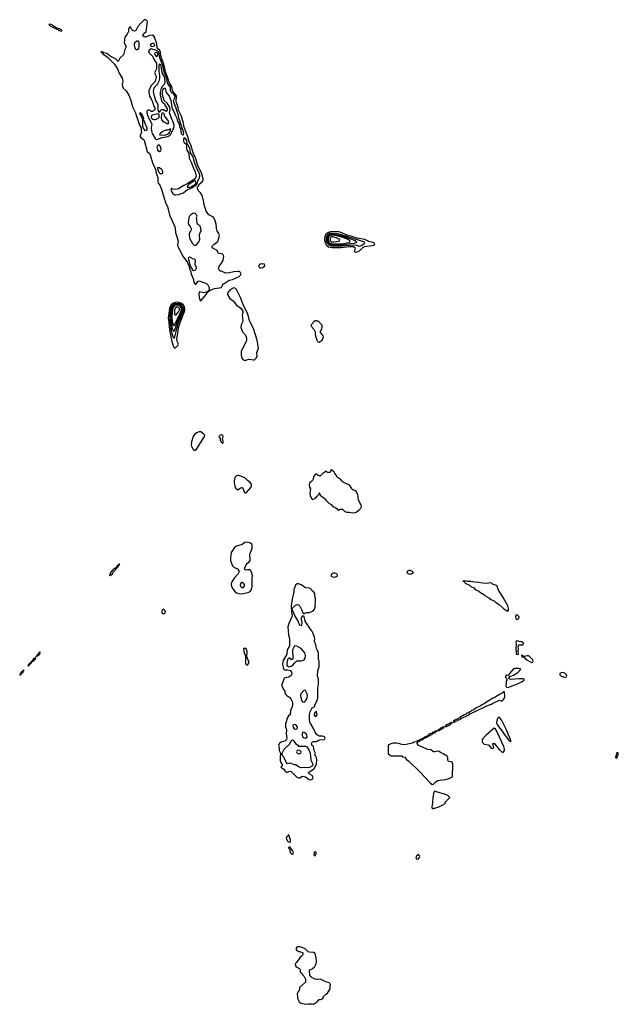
# Model space of a CAD drawing. Header units: inches. Extents: x 2601469 to 2753575, y 449403 to 582909.
# Tile 348 of 350: x 2715683 to 2724372, y 542405 to 556702. Entities that reach past the tile are written whole.
import ezdxf

# ---------------------------------------------------------------- set-up
doc = ezdxf.new("R2010")
doc.units = ezdxf.units.IN
doc.header["$MEASUREMENT"] = 0
for name, color, linetype in [('C7514', 7, 'Continuous'), ('C7515', 7, 'Continuous'), ('C7524', 7, 'Continuous'), ('C7525', 7, 'Continuous')]:
    doc.layers.add(name, color=color, linetype=linetype)

msp = doc.modelspace()

# ---------------------------------------------------------------- linework, layer by layer
at = {"layer": 'C7514', "color": 4, "elevation": 4}
for points in [[(2718797, 550000), (2718795, 549975), (2718811, 549910), (2718830, 549885), (2718850, 549876), (2718890, 549906), (2718911, 549911), (2718925, 549890), (2718942, 549842), (2718950, 549832), (2718970, 549834), (2719039, 549910), (2719049, 549930), (2719049, 549950), (2719043, 549963), (2719025, 549985), (2719003, 550000)], [(2719922, 550000), (2719891, 549970), (2719883, 549950), (2719890, 549914), (2719902, 549890), (2719896, 549830), (2719898, 549790), (2719923, 549743), (2719930, 549738), (2719950, 549738), (2719980, 549760), (2720000, 549781)], [(2720000, 547550), (2719989, 547569), (2719981, 547630), (2719964, 547670), (2719965, 547710), (2719961, 547730), (2719944, 547790), (2719924, 547830), (2719905, 547850), (2719829, 547970), (2719810, 548038), (2719790, 548048), (2719771, 548010), (2719767, 547990), (2719779, 547950), (2719774, 547910), (2719770, 547898), (2719750, 547904), (2719718, 547978), (2719677, 548050), (2719650, 548118), (2719638, 548130), (2719642, 548158), (2719682, 548198), (2719710, 548211), (2719730, 548206), (2719750, 548186), (2719779, 548130), (2719798, 548078), (2719810, 548074), (2719815, 548085), (2719846, 548094), (2719890, 548096), (2719942, 548118), (2719960, 548140), (2719972, 548170), (2719976, 548290), (2719969, 548351), (2719965, 548370), (2719952, 548390), (2719920, 548420), (2719910, 548436), (2719890, 548446), (2719830, 548454), (2719770, 548497), (2719730, 548510), (2719710, 548508), (2719687, 548493), (2719660, 548430), (2719661, 548390), (2719639, 548290), (2719625, 548190), (2719628, 548092), (2719637, 548050), (2719634, 548030), (2719590, 547935), (2719576, 547884), (2719584, 547770), (2719597, 547717), (2719598, 547610), (2719566, 547550), (2719561, 547490), (2719505, 547395), (2719497, 547350), (2719507, 547290), (2719519, 547270), (2719530, 547261), (2719570, 547260), (2719610, 547250), (2719629, 547230), (2719633, 547213), (2719627, 547190), (2719610, 547168), (2719590, 547156), (2719530, 547144), (2719524, 547136), (2719490, 547050), (2719489, 547030), (2719510, 546974), (2719518, 546970), (2719532, 546950), (2719533, 546933), (2719542, 546910), (2719562, 546890), (2719602, 546862), (2719618, 546838), (2719641, 546790), (2719643, 546750), (2719637, 546723), (2719615, 546670), (2719611, 546610), (2719587, 546593), (2719571, 546569), (2719542, 546478), (2719543, 546430), (2719557, 546390), (2719551, 546331), (2719559, 546270), (2719555, 546250), (2719530, 546225), (2719490, 546218), (2719458, 546202), (2719439, 546170), (2719448, 546130), (2719450, 546090), (2719468, 546050), (2719462, 545990), (2719465, 545945), (2719475, 545915), (2719495, 545885), (2719494, 545866), (2719472, 545850), (2719519, 545819), (2719533, 545793), (2719550, 545776), (2719570, 545775), (2719590, 545787), (2719610, 545791), (2719624, 545784), (2719705, 545705), (2719730, 545692), (2719750, 545693), (2719790, 545716), (2719810, 545715), (2719830, 545710), (2719887, 545667), (2719910, 545665), (2719928, 545672), (2719939, 545681), (2719943, 545690), (2719937, 545710), (2719926, 545726), (2719884, 545750), (2719880, 545760), (2719868, 545770), (2719932, 545808), (2719959, 545830), (2719989, 545891), (2719995, 545950), (2719990, 545990), (2719979, 546019), (2719969, 546030), (2719975, 546050), (2719959, 546090), (2719949, 546150), (2719923, 546170), (2719917, 546190), (2719926, 546210), (2719950, 546221), (2719990, 546221), (2720000, 546227)], [(2720000, 546319), (2719990, 546326), (2719970, 546358), (2719949, 546410), (2719899, 546490), (2719889, 546530), (2719889, 546611), (2719899, 546650), (2719930, 546711), (2719958, 546722), (2719968, 546732), (2719968, 546748), (2720000, 546821)], [(2720000, 542765), (2719970, 542769), (2719945, 542785), (2719929, 542789), (2719909, 542809), (2719894, 542830), (2719888, 542892), (2719906, 542910), (2719930, 542922), (2719965, 542955), (2719986, 542994), (2719989, 543030), (2719986, 543074), (2719970, 543142), (2719950, 543158), (2719890, 543162), (2719868, 543168), (2719826, 543210), (2719770, 543233), (2719750, 543239), (2719710, 543238), (2719692, 543210), (2719705, 543185), (2719733, 543173), (2719750, 543172), (2719791, 543151), (2719792, 543130), (2719782, 543110), (2719752, 543088), (2719732, 543050), (2719720, 543040), (2719702, 543010), (2719682, 542990), (2719684, 542964), (2719694, 542950), (2719744, 542924), (2719753, 542907), (2719754, 542870), (2719782, 542850), (2719791, 542830), (2719811, 542810), (2719832, 542770), (2719830, 542728), (2719745, 542650), (2719745, 542630), (2719738, 542610), (2719725, 542590), (2719711, 542550), (2719718, 542478), (2719740, 542440), (2719770, 542422), (2719830, 542405), (2719870, 542411), (2719930, 542411), (2719950, 542405), (2719970, 542422), (2719990, 542432), (2720000, 542443)]]:
    msp.add_lwpolyline(points, dxfattribs=at)
at = {"layer": 'C7514', "color": 4}
for points, elevation in [([(2718990, 549117), (2718950, 549109), (2718910, 549081), (2718830, 549059), (2718800, 549040), (2718754, 548966), (2718741, 548890), (2718744, 548850), (2718773, 548773), (2718791, 548751), (2718845, 548730), (2718866, 548706), (2718867, 548690), (2718847, 548650), (2718802, 548598), (2718763, 548537), (2718754, 548510), (2718757, 548470), (2718776, 548436), (2718810, 548392), (2718830, 548378), (2718885, 548365), (2718930, 548368), (2719010, 548388), (2719030, 548399), (2719046, 548430), (2719055, 548470), (2719056, 548590), (2719061, 548630), (2719050, 548682), (2719030, 548714), (2718990, 548714), (2718969, 548709), (2718950, 548718), (2718944, 548730), (2718970, 548785), (2718989, 548810), (2719010, 548825), (2719026, 548850), (2719029, 548870), (2719024, 548930), (2719026, 548950), (2719059, 549030), (2719059, 549079), (2719024, 549104)], 4), ([(2717130, 548798), (2717114, 548790), (2717118, 548782), (2717110, 548788), (2717098, 548770), (2717098, 548762), (2717090, 548762), (2717076, 548744), (2717051, 548730), (2717030, 548709), (2717010, 548684), (2716991, 548650), (2716994, 548646), (2716990, 548646), (2716985, 548630), (2716990, 548626), (2717001, 548639), (2717010, 548639), (2717030, 548656), (2717041, 548679), (2717059, 548701), (2717070, 548708), (2717077, 548723), (2717089, 548730), (2717095, 548745), (2717102, 548750), (2717102, 548758), (2717110, 548758), (2717119, 548770), (2717120, 548780), (2717130, 548785), (2717135, 548795)], 4), ([(2718910, 548529), (2718890, 548515), (2718884, 548490), (2718891, 548470), (2718910, 548455), (2718930, 548455), (2718943, 548470), (2718949, 548490), (2718930, 548522)], 8), ([(2717770, 548141), (2717750, 548135), (2717745, 548115), (2717748, 548088), (2717770, 548076), (2717790, 548085), (2717795, 548090), (2717797, 548110), (2717790, 548124)], 4), ([(2719670, 547609), (2719645, 547550), (2719641, 547530), (2719647, 547447), (2719652, 547428), (2719645, 547415), (2719630, 547405), (2719610, 547432), (2719590, 547429), (2719569, 547410), (2719559, 547350), (2719561, 547330), (2719570, 547313), (2719590, 547305), (2719624, 547316), (2719649, 547330), (2719676, 547364), (2719708, 547392), (2719770, 547392), (2719790, 547398), (2719810, 547405), (2719829, 547430), (2719833, 547470), (2719824, 547510), (2719768, 547570), (2719705, 547605)], 8), ([(2715910, 547448), (2715897, 547423), (2715890, 547424), (2715861, 547390), (2715862, 547382), (2715870, 547383), (2715890, 547391), (2715904, 547410), (2715903, 547417), (2715910, 547418), (2715917, 547437)], 4), ([(2715978, 547518), (2715970, 547517), (2715944, 547490), (2715942, 547478), (2715930, 547473), (2715927, 547467), (2715930, 547454), (2715933, 547467), (2715950, 547468), (2715959, 547481), (2715975, 547490), (2715982, 547510)], 4), ([(2718970, 547573), (2718932, 547570), (2718935, 547530), (2718960, 547460), (2718963, 547350), (2718970, 547338), (2718990, 547331), (2719012, 547370), (2718979, 547450), (2718985, 547530)], 4), ([(2715850, 547379), (2715841, 547370), (2715840, 547360), (2715830, 547359), (2715821, 547350), (2715820, 547340), (2715810, 547339), (2715801, 547321), (2715810, 547318), (2715814, 547326), (2715822, 547330), (2715820, 547340), (2715830, 547338), (2715842, 547350), (2715840, 547360), (2715850, 547358), (2715858, 547378)], 4), ([(2715730, 547252), (2715722, 547238), (2715710, 547233), (2715704, 547216), (2715692, 547210), (2715698, 547202), (2715690, 547208), (2715683, 547190), (2715684, 547184), (2715690, 547184), (2715700, 547200), (2715710, 547203), (2715721, 547219), (2715730, 547223), (2715737, 547237), (2715735, 547245), (2715746, 547250)], 4), ([(2719810, 546964), (2719766, 546914), (2719757, 546890), (2719775, 546815), (2719790, 546795), (2719810, 546793), (2719830, 546810), (2719856, 546850), (2719860, 546890), (2719854, 546914), (2719830, 546962)], 8), ([(2719990, 546658), (2719970, 546648), (2719963, 546630), (2719959, 546610), (2719970, 546585), (2719990, 546592), (2719999, 546610), (2719998, 546638)], 4), ([(2719670, 546469), (2719650, 546458), (2719647, 546450), (2719651, 546430), (2719667, 546407), (2719690, 546399), (2719710, 546405), (2719716, 546430), (2719698, 546458), (2719690, 546465)], 8), ([(2719790, 546354), (2719781, 546330), (2719782, 546310), (2719790, 546291), (2719810, 546274), (2719830, 546268), (2719846, 546274), (2719857, 546290), (2719850, 546318), (2719842, 546330), (2719812, 546352)], 8), ([(2719730, 546152), (2719830, 546155), (2719850, 546143), (2719870, 546116), (2719885, 546090), (2719899, 546050), (2719911, 545950), (2719939, 545890), (2719931, 545869), (2719890, 545844), (2719870, 545839), (2719810, 545844), (2719770, 545839), (2719730, 545853), (2719690, 545881), (2719670, 545883), (2719622, 545902), (2719595, 545905), (2719570, 545897), (2719550, 545919), (2719515, 545995), (2719501, 546010), (2719493, 546030), (2719493, 546050), (2719522, 546110), (2719599, 546181), (2719630, 546237), (2719650, 546245), (2719685, 546190), (2719718, 546170)], 4), ([(2719735, 546095), (2719710, 546088), (2719701, 546070), (2719710, 546052), (2719730, 546041), (2719750, 546045), (2719766, 546050), (2719768, 546070), (2719750, 546088)], 4), ([(2719590, 544866), (2719578, 544862), (2719573, 544847), (2719554, 544830), (2719552, 544810), (2719574, 544770), (2719610, 544754), (2719615, 544790), (2719598, 544830)], 4), ([(2719610, 544686), (2719590, 544686), (2719585, 544670), (2719598, 544658), (2719605, 544645), (2719611, 544610), (2719630, 544591), (2719650, 544585), (2719657, 544610), (2719650, 544628), (2719630, 544658), (2719622, 544662)], 4), ([(2719970, 544625), (2719959, 544610), (2719951, 544571), (2719970, 544560), (2719986, 544590), (2719985, 544610)], 4)]:
    msp.add_lwpolyline(points, close=True, dxfattribs=dict(at, elevation=elevation))
at = {"layer": 'C7515', "color": 4}
for points, elevation in [([(2716124, 556636), (2716106, 556634), (2716128, 556608), (2716200, 556580), (2716207, 556570), (2716238, 556558), (2716250, 556547), (2716282, 556542), (2716290, 556534), (2716295, 556545), (2716293, 556550), (2716262, 556570), (2716221, 556581), (2716214, 556590), (2716185, 556605), (2716184, 556610), (2716142, 556630)], 4), ([(2717510, 556702), (2717490, 556698), (2717444, 556656), (2717396, 556604), (2717370, 556544), (2717350, 556534), (2717330, 556538), (2717316, 556550), (2717290, 556598), (2717270, 556586), (2717262, 556558), (2717261, 556530), (2717245, 556490), (2717211, 556450), (2717201, 556370), (2717226, 556310), (2717211, 556269), (2717191, 556190), (2717138, 556142), (2717110, 556095), (2717075, 556134), (2716994, 556174), (2716949, 556210), (2716903, 556223), (2716895, 556230), (2716870, 556237), (2716863, 556237), (2716861, 556230), (2716878, 556222), (2716884, 556224), (2716887, 556210), (2716959, 556159), (2717057, 556057), (2717103, 555990), (2717126, 555926), (2717170, 555852), (2717178, 555810), (2717178, 555790), (2717171, 555770), (2717175, 555730), (2717186, 555706), (2717227, 555667), (2717274, 555594), (2717298, 555530), (2717327, 555427), (2717364, 555350), (2717367, 555330), (2717423, 555170), (2717441, 555141), (2717451, 555070), (2717448, 555052), (2717430, 555018), (2717430, 555005), (2717441, 554990), (2717482, 554962), (2717491, 554951), (2717534, 554790), (2717573, 554753), (2717579, 554739), (2717610, 554625), (2717641, 554561), (2717657, 554517), (2717660, 554490), (2717686, 554410), (2717688, 554350), (2717694, 554330), (2717719, 554299), (2717743, 554243), (2717785, 554090), (2717794, 554070), (2717796, 554050), (2717828, 553988), (2717861, 553850), (2717885, 553805), (2717934, 553694), (2717941, 553670), (2717945, 553610), (2717984, 553490), (2717973, 553430), (2717979, 553410), (2718053, 553270), (2718118, 553178), (2718130, 553145), (2718138, 553138), (2718150, 553082), (2718165, 553045), (2718171, 553009), (2718205, 552930), (2718210, 552885), (2718230, 552862), (2718236, 552864), (2718248, 552872), (2718270, 552902), (2718290, 552912), (2718394, 552870), (2718413, 552853), (2718432, 552812), (2718433, 552787), (2718422, 552770), (2718422, 552762), (2718430, 552762), (2718459, 552781), (2718510, 552801), (2718610, 552811), (2718635, 552865), (2718650, 552871), (2718708, 552912), (2718730, 552920), (2718773, 552927), (2718870, 552974), (2718890, 552990), (2718896, 553010), (2718888, 553030), (2718879, 553039), (2718870, 553044), (2718850, 553047), (2718790, 553042), (2718730, 553025), (2718670, 553022), (2718610, 553048), (2718586, 553050), (2718569, 553089), (2718582, 553130), (2718612, 553168), (2718634, 553206), (2718643, 553237), (2718645, 553270), (2718630, 553296), (2718610, 553304), (2718570, 553309), (2718550, 553350), (2718478, 553390), (2718478, 553410), (2718483, 553417), (2718513, 553447), (2718549, 553470), (2718557, 553483), (2718585, 553570), (2718570, 553608), (2718549, 553629), (2718543, 553643), (2718533, 553733), (2718522, 553782), (2718495, 553835), (2718430, 553868), (2718390, 553922), (2718377, 553970), (2718359, 554010), (2718357, 554050), (2718336, 554136), (2718322, 554170), (2718309, 554189), (2718277, 554217), (2718262, 554250), (2718264, 554270), (2718276, 554284), (2718290, 554313), (2718333, 554347), (2718345, 554370), (2718346, 554390), (2718326, 554466), (2718270, 554587), (2718237, 554697), (2718202, 554770), (2718165, 554885), (2718143, 554930), (2718122, 555002), (2718070, 555139), (2718057, 555217), (2718025, 555310), (2717990, 555390), (2717982, 555430), (2717956, 555510), (2717952, 555530), (2717960, 555570), (2717957, 555597), (2717942, 555622), (2717900, 555670), (2717891, 555731), (2717851, 555790), (2717828, 555870), (2717805, 555930), (2717776, 556056), (2717731, 556170), (2717727, 556230), (2717715, 556255), (2717678, 556290), (2717673, 556353), (2717638, 556450), (2717630, 556462), (2717610, 556479), (2717566, 556474), (2717510, 556450), (2717490, 556452), (2717472, 556470), (2717482, 556498), (2717518, 556530), (2717536, 556670), (2717530, 556692)], 4), ([(2717389, 556391), (2717350, 556364), (2717343, 556350), (2717344, 556330), (2717353, 556290), (2717370, 556271), (2717390, 556271), (2717410, 556285), (2717419, 556310), (2717416, 556370), (2717409, 556389)], 8), ([(2717610, 556358), (2717589, 556351), (2717578, 556330), (2717595, 556315), (2717630, 556317), (2717643, 556330), (2717637, 556350), (2717630, 556356)], 8), ([(2717590, 556280), (2717562, 556258), (2717552, 556230), (2717610, 556170), (2717637, 556117), (2717669, 556070), (2717667, 555990), (2717639, 555930), (2717659, 555890), (2717663, 555870), (2717650, 555803), (2717592, 555748), (2717556, 555670), (2717555, 555650), (2717567, 555590), (2717591, 555551), (2717610, 555511), (2717623, 555463), (2717650, 555410), (2717641, 555390), (2717610, 555370), (2717590, 555370), (2717570, 555385), (2717548, 555392), (2717530, 555375), (2717528, 555350), (2717547, 555287), (2717593, 555210), (2717600, 555190), (2717592, 555130), (2717595, 555090), (2717607, 555050), (2717650, 554976), (2717670, 554963), (2717690, 554965), (2717749, 554990), (2717835, 555005), (2717860, 555020), (2717879, 555041), (2717893, 555067), (2717917, 555123), (2717924, 555150), (2717924, 555170), (2717913, 555213), (2717885, 555270), (2717856, 555350), (2717866, 555390), (2717860, 555430), (2717822, 555490), (2717782, 555530), (2717755, 555610), (2717755, 555650), (2717764, 555690), (2717770, 555704), (2717790, 555711), (2717800, 555690), (2717807, 555647), (2717851, 555591), (2717875, 555530), (2717896, 555410), (2717921, 555370), (2717940, 555320), (2717965, 555270), (2717972, 555230), (2717999, 555190), (2718001, 555150), (2718015, 555115), (2718029, 555049), (2718050, 555023), (2718063, 555037), (2718066, 555054), (2718050, 555109), (2718041, 555121), (2718030, 555169), (2718017, 555190), (2718012, 555230), (2717994, 555270), (2717990, 555309), (2717962, 555382), (2717951, 555430), (2717921, 555501), (2717916, 555530), (2717935, 555565), (2717938, 555590), (2717925, 555610), (2717880, 555650), (2717873, 555670), (2717870, 555721), (2717832, 555772), (2717808, 555870), (2717778, 555938), (2717759, 556039), (2717715, 556150), (2717704, 556230), (2717690, 556246), (2717670, 556257)], 8), ([(2717670, 556226), (2717650, 556222), (2717640, 556210), (2717650, 556187), (2717670, 556164), (2717685, 556175), (2717690, 556190), (2717686, 556210)], 12), ([(2717710, 556054), (2717704, 556030), (2717702, 555950), (2717714, 555894), (2717713, 555847), (2717703, 555810), (2717683, 555770), (2717669, 555750), (2717628, 555710), (2717620, 555660), (2717623, 555630), (2717642, 555582), (2717652, 555530), (2717689, 555470), (2717688, 555408), (2717693, 555373), (2717710, 555361), (2717731, 555389), (2717750, 555398), (2717770, 555398), (2717810, 555372), (2717826, 555390), (2717828, 555410), (2717791, 555470), (2717758, 555498), (2717746, 555526), (2717727, 555607), (2717728, 555652), (2717740, 555710), (2717759, 555741), (2717791, 555769), (2717796, 555790), (2717790, 555853), (2717785, 555870), (2717752, 555930), (2717736, 556030), (2717730, 556044)], 12), ([(2717442, 555342), (2717450, 555342), (2717458, 555330), (2717464, 555304), (2717470, 555302), (2717476, 555290), (2717478, 555262), (2717474, 555250), (2717478, 555238), (2717490, 555234), (2717495, 555210), (2717530, 555130), (2717530, 555098), (2717510, 555089), (2717481, 555121), (2717469, 555149), (2717469, 555250), (2717439, 555319), (2717429, 555329), (2717430, 555352)], 4), ([(2717690, 555335), (2717606, 555314), (2717594, 555306), (2717589, 555290), (2717598, 555270), (2717610, 555258), (2717630, 555253), (2717650, 555254), (2717690, 555265), (2717711, 555290), (2717703, 555323)], 12), ([(2717830, 555184), (2717817, 555197), (2717770, 555218), (2717746, 555246), (2717742, 555270), (2717746, 555330), (2717752, 555348), (2717771, 555350), (2717783, 555303), (2717838, 555230), (2717845, 555210)], 8), ([(2717870, 555122), (2717866, 555114), (2717830, 555100), (2717804, 555096), (2717763, 555077), (2717721, 555050), (2717712, 555030), (2717790, 555027), (2717830, 555038), (2717850, 555050), (2717872, 555090)], 12), ([(2717710, 554881), (2717690, 554879), (2717681, 554870), (2717675, 554850), (2717690, 554804), (2717710, 554786), (2717730, 554803), (2717734, 554834), (2717716, 554876)], 8), ([(2718070, 554987), (2718059, 554970), (2718060, 554940), (2718070, 554919), (2718102, 554890), (2718104, 554830), (2718110, 554808), (2718140, 554760), (2718145, 554690), (2718173, 554633), (2718205, 554545), (2718232, 554492), (2718242, 554450), (2718243, 554430), (2718235, 554405), (2718217, 554383), (2718141, 554339), (2718110, 554314), (2718064, 554296), (2717990, 554246), (2717970, 554239), (2717935, 554235), (2717902, 554242), (2717890, 554253), (2717882, 554250), (2717877, 554230), (2717884, 554210), (2717910, 554170), (2717930, 554161), (2717950, 554158), (2717990, 554164), (2718050, 554184), (2718112, 554230), (2718180, 554260), (2718223, 554290), (2718250, 554301), (2718260, 554320), (2718270, 554364), (2718290, 554398), (2718299, 554430), (2718299, 554450), (2718294, 554470), (2718262, 554522), (2718222, 554630), (2718200, 554710), (2718160, 554770), (2718158, 554810), (2718152, 554830), (2718130, 554878), (2718114, 554894), (2718107, 554950), (2718090, 554979)], 8), ([(2717730, 554457), (2717710, 554475), (2717693, 554510), (2717690, 554554), (2717710, 554558), (2717739, 554530), (2717750, 554510), (2717755, 554490), (2717750, 554462)], 4), ([(2718210, 554358), (2718137, 554310), (2718120, 554290), (2718116, 554270), (2718150, 554269), (2718170, 554275), (2718190, 554291), (2718228, 554310), (2718245, 554330), (2718242, 554350), (2718236, 554356)], 12), ([(2718210, 553894), (2718194, 553890), (2718170, 553875), (2718146, 553850), (2718139, 553830), (2718127, 553750), (2718131, 553730), (2718157, 553697), (2718171, 553670), (2718171, 553649), (2718163, 553630), (2718147, 553610), (2718142, 553590), (2718149, 553529), (2718190, 553451), (2718210, 553431), (2718230, 553422), (2718250, 553432), (2718284, 553476), (2718297, 553503), (2718295, 553585), (2718302, 553610), (2718315, 553630), (2718319, 553650), (2718303, 553703), (2718290, 553718), (2718269, 553729), (2718258, 553750), (2718248, 553830), (2718258, 553850), (2718248, 553870), (2718230, 553888)], 8), ([(2718210, 553055), (2718202, 553062), (2718164, 553124), (2718150, 553186), (2718134, 553230), (2718138, 553250), (2718150, 553258), (2718190, 553236), (2718214, 553230), (2718230, 553214), (2718226, 553150), (2718245, 553110), (2718245, 553090), (2718230, 553058)], 4), ([(2719210, 553158), (2719170, 553154), (2719149, 553130), (2719157, 553110), (2719170, 553100), (2719190, 553097), (2719210, 553105), (2719243, 553130), (2719235, 553150)], 4), ([(2718418, 552758), (2718394, 552750), (2718394, 552746), (2718350, 552738), (2718290, 552748), (2718284, 552716), (2718288, 552672), (2718298, 552630), (2718310, 552621), (2718389, 552710), (2718402, 552730), (2718402, 552738), (2718418, 552750)], 4), ([(2718790, 552806), (2718770, 552800), (2718729, 552771), (2718698, 552730), (2718698, 552710), (2718734, 552654), (2718780, 552620), (2718830, 552555), (2718894, 552514), (2718921, 552470), (2718921, 552450), (2718911, 552409), (2718920, 552330), (2718916, 552310), (2718896, 552270), (2718891, 552230), (2718919, 552170), (2718961, 552121), (2718977, 552077), (2718976, 552050), (2718970, 552028), (2718897, 551890), (2718896, 551836), (2718901, 551810), (2718908, 551788), (2718921, 551770), (2718950, 551754), (2719010, 551771), (2719048, 551768), (2719070, 551761), (2719090, 551764), (2719115, 551785), (2719129, 551810), (2719124, 551870), (2719149, 551930), (2719132, 552050), (2719077, 552217), (2719018, 552330), (2719011, 552371), (2718990, 552442), (2718964, 552484), (2718958, 552510), (2718930, 552550), (2718888, 552670), (2718830, 552783), (2718810, 552802)], 4), ([(2717970, 552599), (2717943, 552597), (2717914, 552586), (2717880, 552560), (2717872, 552548), (2717858, 552510), (2717840, 552370), (2717850, 552305), (2717857, 552197), (2717890, 552031), (2717910, 551967), (2717930, 551931), (2717950, 551942), (2717977, 551970), (2717987, 551990), (2717970, 552030), (2717964, 552070), (2717980, 552150), (2717990, 552231), (2718010, 552305), (2718077, 552463), (2718081, 552490), (2718074, 552534), (2718061, 552561), (2718052, 552572), (2718013, 552593)], 4), ([(2717970, 552582), (2717942, 552578), (2717914, 552566), (2717886, 552534), (2717876, 552504), (2717862, 552410), (2717861, 552350), (2717882, 552182), (2717890, 552146), (2717910, 552093), (2717930, 552079), (2717984, 552290), (2718056, 552464), (2718060, 552490), (2718054, 552530), (2718037, 552557), (2718010, 552574)], 8), ([(2717970, 552568), (2717930, 552560), (2717903, 552537), (2717892, 552510), (2717879, 552430), (2717875, 552370), (2717890, 552239), (2717910, 552179), (2717930, 552183), (2717965, 552290), (2718039, 552461), (2718045, 552490), (2718042, 552522), (2718027, 552547), (2718002, 552562)], 12), ([(2717970, 552557), (2717939, 552550), (2717914, 552530), (2717905, 552510), (2717895, 552450), (2717889, 552389), (2717898, 552318), (2717910, 552266), (2717930, 552264), (2718019, 552450), (2718033, 552490), (2718032, 552512), (2718017, 552537), (2717993, 552553)], 16), ([(2717970, 552531), (2717943, 552517), (2717930, 552490), (2717930, 552419), (2717950, 552410), (2717990, 552461), (2718001, 552490), (2718001, 552510), (2717990, 552523)], 24), ([(2718310, 550716), (2718290, 550715), (2718250, 550702), (2718220, 550680), (2718203, 550650), (2718177, 550570), (2718171, 550530), (2718176, 550510), (2718201, 550461), (2718210, 550451), (2718230, 550451), (2718250, 550467), (2718365, 550650), (2718369, 550669), (2718353, 550690)], 4), ([(2718610, 550674), (2718594, 550670), (2718574, 550650), (2718578, 550638), (2718594, 550630), (2718592, 550590), (2718605, 550570), (2718630, 550552), (2718639, 550570), (2718626, 550610), (2718637, 550650), (2718630, 550668)], 4)]:
    msp.add_lwpolyline(points, close=True, dxfattribs=dict(at, elevation=elevation))
at = {"layer": 'C7515', "color": 4, "elevation": 4}
for points in [[(2720000, 552325), (2719990, 552328), (2719973, 552327), (2719958, 552322), (2719954, 552310), (2719938, 552302), (2719934, 552290), (2719914, 552270), (2719914, 552250), (2719952, 552210), (2719974, 552170), (2719972, 552130), (2719996, 552050), (2720000, 552042)], [(2719003, 550000), (2718989, 550009), (2718949, 550050), (2718870, 550083), (2718850, 550085), (2718830, 550077), (2718808, 550052), (2718799, 550030), (2718797, 550000)], [(2720000, 550098), (2719990, 550108), (2719970, 550098), (2719950, 550066), (2719942, 550030), (2719932, 550010), (2719922, 550000)]]:
    msp.add_lwpolyline(points, dxfattribs=at)
at = {"layer": 'C7524', "color": 4, "elevation": 4}
for points in [[(2720000, 549781), (2720028, 549810), (2720030, 549834), (2720034, 549830), (2720034, 549810), (2720052, 549790), (2720098, 549758), (2720130, 549718), (2720170, 549682), (2720204, 549664), (2720230, 549632), (2720260, 549620), (2720284, 549604), (2720294, 549590), (2720310, 549582), (2720333, 549593), (2720370, 549594), (2720401, 549561), (2720430, 549551), (2720471, 549551), (2720510, 549541), (2720550, 549545), (2720569, 549551), (2720615, 549590), (2720635, 549610), (2720644, 549630), (2720642, 549650), (2720602, 549730), (2720590, 549806), (2720569, 549850), (2720550, 549864), (2720529, 549869), (2720505, 549885), (2720495, 549910), (2720476, 549936), (2720452, 549952), (2720383, 549983), (2720366, 550000)], [(2720000, 546821), (2720004, 546830), (2720009, 546870), (2720009, 546990), (2720021, 547050), (2720021, 547130), (2720005, 547170), (2720009, 547249), (2720029, 547310), (2720028, 547390), (2720022, 547410), (2720022, 547510), (2720000, 547550)], [(2720000, 546227), (2720030, 546246), (2720106, 546250), (2720118, 546270), (2720106, 546290), (2720077, 546297), (2720030, 546299), (2720000, 546319)], [(2720000, 542443), (2720030, 542474), (2720050, 542474), (2720086, 542490), (2720089, 542511), (2720130, 542552), (2720153, 542567), (2720188, 542630), (2720188, 542668), (2720195, 542690), (2720186, 542710), (2720162, 542722), (2720129, 542729), (2720050, 542769), (2720010, 542764), (2720000, 542765)]]:
    msp.add_lwpolyline(points, dxfattribs=at)
for points in [[(2720250, 548670), (2720221, 548659), (2720199, 548630), (2720203, 548623), (2720226, 548610), (2720250, 548609), (2720270, 548612), (2720296, 548630), (2720292, 548652)], [(2721350, 548703), (2721330, 548703), (2721310, 548692), (2721302, 548670), (2721330, 548655), (2721350, 548653), (2721390, 548664), (2721397, 548670), (2721384, 548690)], [(2722147, 548553), (2722114, 548550), (2722138, 548538), (2722150, 548522), (2722210, 548492), (2722230, 548472), (2722274, 548450), (2722294, 548430), (2722350, 548402), (2722370, 548382), (2722430, 548352), (2722450, 548332), (2722504, 548304), (2722514, 548290), (2722570, 548262), (2722590, 548242), (2722642, 548210), (2722710, 548145), (2722770, 548114), (2722778, 548130), (2722778, 548150), (2722769, 548190), (2722703, 548310), (2722629, 548430), (2722615, 548475), (2722604, 548484), (2722547, 548507), (2722530, 548519), (2722510, 548527), (2722465, 548515), (2722400, 548520), (2722350, 548531), (2722290, 548534), (2722234, 548546), (2722184, 548544)], [(2722890, 548058), (2722879, 548030), (2722890, 547992), (2722910, 547995), (2722930, 548007), (2722933, 548030), (2722910, 548054)], [(2722910, 547683), (2722890, 547679), (2722884, 547670), (2722892, 547628), (2722885, 547570), (2722888, 547508), (2722892, 547490), (2722910, 547483), (2722922, 547490), (2722920, 547530), (2722924, 547570), (2722919, 547590), (2722925, 547615), (2722934, 547626), (2722990, 547625), (2722997, 547650), (2722970, 547667), (2722933, 547673)], [(2722970, 547473), (2722965, 547470), (2722974, 547450), (2723006, 547446), (2723015, 547430), (2723045, 547405), (2723110, 547368), (2723130, 547372), (2723135, 547390), (2723129, 547410), (2723078, 547458), (2723070, 547464), (2723050, 547465), (2723010, 547454), (2722996, 547456), (2722986, 547470)], [(2722930, 547283), (2722870, 547281), (2722850, 547276), (2722793, 547210), (2722778, 547182), (2722770, 547178), (2722750, 547186), (2722738, 547182), (2722734, 547150), (2722754, 547130), (2722754, 547110), (2722745, 547095), (2722743, 547077), (2722741, 547030), (2722751, 547011), (2722770, 547006), (2722910, 547060), (2722975, 547090), (2723008, 547110), (2723006, 547126), (2722989, 547129), (2722930, 547129), (2722810, 547119), (2722786, 547130), (2722786, 547150), (2722796, 547164), (2722850, 547182), (2722915, 547225), (2722945, 547250), (2722955, 547270), (2722953, 547273)], [(2723570, 547222), (2723542, 547218), (2723525, 547210), (2723522, 547190), (2723541, 547170), (2723570, 547160), (2723610, 547155), (2723620, 547160), (2723625, 547170), (2723616, 547196), (2723601, 547210)], [(2722710, 546948), (2722691, 546929), (2722650, 546902), (2722622, 546890), (2722570, 546855), (2722550, 546848), (2722416, 546764), (2722390, 546755), (2722365, 546735), (2722310, 546708), (2722270, 546678), (2722242, 546670), (2722238, 546662), (2722214, 546650), (2722202, 546638), (2722174, 546630), (2722162, 546618), (2722134, 546610), (2722122, 546598), (2722110, 546595), (2722098, 546582), (2722074, 546570), (2722074, 546566), (2722034, 546550), (2722034, 546546), (2722022, 546538), (2721994, 546530), (2721994, 546526), (2721974, 546510), (2721982, 546502), (2721990, 546502), (2722006, 546510), (2722006, 546514), (2722030, 546522), (2722046, 546530), (2722046, 546534), (2722070, 546542), (2722086, 546550), (2722086, 546554), (2722206, 546610), (2722218, 546622), (2722246, 546630), (2722258, 546642), (2722286, 546650), (2722475, 546745), (2722530, 546765), (2722550, 546778), (2722586, 546790), (2722650, 546822), (2722673, 546813), (2722690, 546812), (2722715, 546845), (2722723, 546870), (2722722, 546942)], [(2721958, 546498), (2721950, 546498), (2721934, 546490), (2721938, 546482), (2721930, 546486), (2721854, 546450), (2721858, 546438), (2721870, 546434), (2721878, 546442), (2721890, 546445), (2721938, 546470), (2721940, 546480), (2721966, 546490)], [(2722650, 546569), (2722630, 546569), (2722610, 546530), (2722605, 546485), (2722618, 546458), (2722672, 546392), (2722729, 546309), (2722790, 546231), (2722806, 546226), (2722810, 546214), (2722814, 546226), (2722809, 546250), (2722738, 546410), (2722696, 546496), (2722675, 546535)], [(2721738, 546378), (2721714, 546370), (2721718, 546362), (2721710, 546366), (2721674, 546350), (2721678, 546342), (2721670, 546346), (2721662, 546338), (2721634, 546330), (2721624, 546316), (2721602, 546310), (2721600, 546300), (2721562, 546290), (2721560, 546280), (2721534, 546270), (2721538, 546262), (2721530, 546266), (2721522, 546258), (2721494, 546250), (2721498, 546242), (2721490, 546246), (2721482, 546238), (2721454, 546230), (2721444, 546216), (2721410, 546209), (2721383, 546197), (2721270, 546173), (2721230, 546175), (2721186, 546190), (2721150, 546196), (2721110, 546197), (2721070, 546189), (2721034, 546170), (2721034, 546050), (2721038, 546038), (2721053, 546033), (2721058, 546018), (2721070, 546014), (2721230, 546014), (2721238, 545998), (2721270, 545992), (2721300, 545960), (2721334, 545934), (2721490, 545778), (2721640, 545620), (2721670, 545595), (2721690, 545599), (2721723, 545637), (2721750, 545653), (2721866, 545670), (2721926, 545690), (2721966, 545710), (2721968, 545890), (2721962, 545922), (2721947, 545927), (2721906, 545930), (2721898, 545950), (2721898, 545990), (2721888, 546010), (2721830, 546044), (2721790, 546059), (2721770, 546078), (2721750, 546079), (2721710, 546069), (2721690, 546072), (2721650, 546098), (2721607, 546107), (2721508, 546148), (2721469, 546170), (2721454, 546190), (2721456, 546204), (2721466, 546214), (2721498, 546230), (2721500, 546240), (2721538, 546250), (2721540, 546260), (2721566, 546270), (2721562, 546278), (2721570, 546274), (2721606, 546290), (2721602, 546298), (2721610, 546294), (2721618, 546302), (2721646, 546310), (2721646, 546314), (2721678, 546330), (2721680, 546340), (2721710, 546345), (2721718, 546350), (2721720, 546360), (2721746, 546370)], [(2721836, 546436), (2721814, 546430), (2721814, 546426), (2721782, 546410), (2721780, 546400), (2721754, 546390), (2721762, 546382), (2721770, 546382), (2721786, 546390), (2721782, 546398), (2721790, 546394), (2721826, 546410), (2721826, 546414), (2721846, 546430)], [(2722570, 546415), (2722451, 546310), (2722412, 546270), (2722405, 546255), (2722394, 546250), (2722394, 546210), (2722424, 546184), (2722490, 546172), (2722530, 546118), (2722558, 546122), (2722566, 546130), (2722556, 546176), (2722548, 546190), (2722550, 546194), (2722570, 546198), (2722580, 546180), (2722643, 546103), (2722690, 546062), (2722710, 546074), (2722718, 546090), (2722719, 546110), (2722709, 546150), (2722616, 546356), (2722590, 546398)], [(2724350, 546055), (2724348, 546052), (2724332, 545990), (2724341, 545981), (2724350, 545983), (2724372, 546030), (2724370, 546054)], [(2721710, 545502), (2721695, 545485), (2721679, 545410), (2721675, 545330), (2721665, 545265), (2721670, 545242), (2721689, 545251), (2721710, 545251), (2721766, 545270), (2721846, 545310), (2721866, 545330), (2721866, 545350), (2721882, 545358), (2721886, 545370), (2721926, 545410), (2721896, 545436), (2721866, 545450), (2721732, 545488)], [(2721470, 544578), (2721436, 544550), (2721431, 544530), (2721450, 544511), (2721470, 544517), (2721483, 544530), (2721489, 544550), (2721484, 544570)]]:
    msp.add_lwpolyline(points, close=True, dxfattribs=at)
at = {"layer": 'C7525', "color": 4}
for points, elevation in [([(2720230, 553626), (2720190, 553623), (2720154, 553606), (2720124, 553576), (2720112, 553550), (2720106, 553514), (2720113, 553473), (2720133, 553433), (2720166, 553406), (2720213, 553393), (2720347, 553393), (2720470, 553410), (2720530, 553410), (2720552, 553390), (2720550, 553370), (2720542, 553350), (2720545, 553330), (2720570, 553326), (2720615, 553345), (2720670, 553398), (2720690, 553410), (2720828, 553430), (2720839, 553450), (2720808, 553468), (2720750, 553482), (2720691, 553511), (2720580, 553530), (2720490, 553560), (2720445, 553570), (2720335, 553615), (2720310, 553621)], 4), ([(2720210, 553604), (2720183, 553597), (2720149, 553571), (2720137, 553550), (2720132, 553530), (2720133, 553490), (2720142, 553462), (2720172, 553432), (2720210, 553416), (2720370, 553417), (2720470, 553430), (2720533, 553433), (2720569, 553429), (2720610, 553413), (2720630, 553416), (2720650, 553429), (2720681, 553450), (2720694, 553470), (2720290, 553597)], 8), ([(2720212, 553588), (2720190, 553583), (2720160, 553560), (2720148, 553530), (2720149, 553490), (2720156, 553470), (2720183, 553443), (2720210, 553433), (2720370, 553433), (2720490, 553450), (2720541, 553459), (2720575, 553470), (2720551, 553490), (2720505, 553510), (2720376, 553556), (2720264, 553584)], 12), ([(2720206, 553574), (2720190, 553569), (2720169, 553550), (2720161, 553530), (2720163, 553490), (2720173, 553470), (2720190, 553455), (2720230, 553445), (2720370, 553449), (2720474, 553470), (2720481, 553490), (2720448, 553510), (2720390, 553535), (2720253, 553573)], 16), ([(2720230, 553550), (2720210, 553548), (2720189, 553530), (2720190, 553498), (2720210, 553478), (2720245, 553475), (2720310, 553486), (2720327, 553490), (2720331, 553510), (2720293, 553530)], 24)]:
    msp.add_lwpolyline(points, close=True, dxfattribs=dict(at, elevation=elevation))
at = {"layer": 'C7525', "color": 4, "elevation": 4}
for points in [[(2720000, 552042), (2720010, 552022), (2720030, 552018), (2720075, 552050), (2720095, 552090), (2720089, 552110), (2720046, 552170), (2720069, 552211), (2720075, 552230), (2720075, 552255), (2720069, 552270), (2720030, 552309), (2720010, 552322), (2720000, 552325)], [(2720366, 550000), (2720338, 550030), (2720296, 550056), (2720278, 550090), (2720258, 550110), (2720248, 550130), (2720210, 550166), (2720198, 550162), (2720190, 550126), (2720150, 550126), (2720130, 550146), (2720114, 550130), (2720082, 550110), (2720050, 550078), (2720030, 550078), (2720009, 550089), (2720000, 550098)]]:
    msp.add_lwpolyline(points, dxfattribs=at)

doc.saveas('drawing.dxf')
